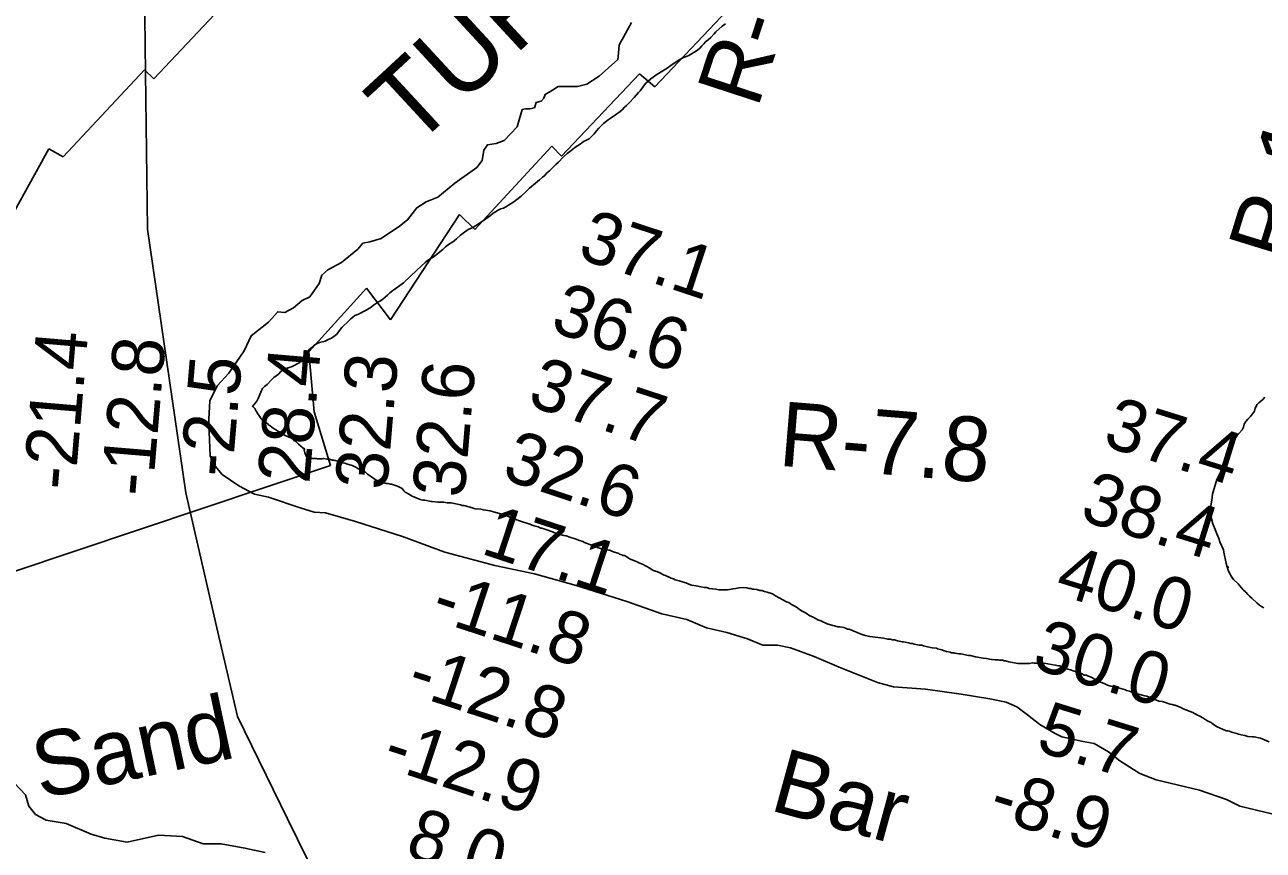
# Model space of a CAD drawing. Extents: x 3146026 to 3183936, y 897894 to 923344.
# Drawn here: x 3151198 to 3152791, y 916175 to 917237 of the extents above; entities that cross this region are included whole.
import ezdxf

# ---------------------------------------------------------------- set-up
doc = ezdxf.new("R2010")
doc.units = 0
for name, color, linetype in [('V-RIVR-EDGE', 7, 'Continuous'), ('V-RIVR-IDEN', 7, 'Continuous'), ('V-RIVR-RANG', 7, 'Continuous'), ('V-RIVR-RANG-IDEN', 7, 'Continuous'), ('V-RRAP-RVMT', 7, 'Continuous'), ('V-RRAP-RVMT-IDEN', 7, 'Continuous'), ('V-SITE-VEGE', 7, 'Continuous'), ('V-TOPO-BNDY', 7, 'Continuous'), ('V-WETL-SWMP', 7, 'Continuous')]:
    doc.layers.add(name, color=color, linetype=linetype)

msp = doc.modelspace()

# ---------------------------------------------------------------- linework, layer by layer
at = {"layer": 'V-RIVR-EDGE'}
for points in [[(3151960.9, 917192.6), (3151961.9, 917200.5), (3151962.5, 917211.5), (3151968.3, 917221.2), (3151978.7, 917240)], [(3152823.8, 916217.1), (3152761.1, 916231.9), (3152744, 916240.4), (3152709.4, 916252.4), (3152653.7, 916265.9), (3152632.4, 916273.9), (3152606.8, 916290.4), (3152592.2, 916301.7), (3152573.7, 916312.4), (3152559.7, 916315.2), (3152532.3, 916321.1), (3152523.4, 916325.3), (3152504, 916337), (3152488.2, 916349.5), (3152474.5, 916359.9), (3152460.5, 916365.7), (3152439.5, 916370), (3152402.7, 916375.9), (3152356.7, 916382.4), (3152315.6, 916385.5), (3152294.9, 916390.8), (3152245.6, 916410.7), (3152213.7, 916424.5), (3152182.9, 916435.8), (3152166.2, 916438.9), (3152147.3, 916439), (3152127.8, 916447.2), (3152101, 916455.5), (3152074.9, 916461.4), (3152049.6, 916472.1), (3152017.7, 916479.5), (3151972.3, 916495.4), (3151907.2, 916516), (3151853.9, 916531), (3151802.5, 916541.5), (3151738.3, 916558.7), (3151683.8, 916578.7), (3151623.5, 916598.3), (3151584.9, 916609.4), (3151570.3, 916610), (3151552, 916615.8), (3151511.5, 916629.3), (3151493.6, 916633.4), (3151473.2, 916644.1), (3151451.9, 916658.4), (3151442.8, 916669.4), (3151436.2, 916682.8), (3151435, 916713.6), (3151434.7, 916729.7), (3151436, 916753.2), (3151445.5, 916772.7), (3151460.5, 916789.1), (3151480.3, 916817.9), (3151489.2, 916837.1), (3151511.5, 916854.7), (3151523.4, 916868.1), (3151532.5, 916866.9), (3151543.8, 916873.2), (3151554.8, 916882.3), (3151564.6, 916887.2), (3151576.8, 916904.2), (3151580.2, 916915.2), (3151587.8, 916921.8), (3151605.5, 916931.2), (3151626.2, 916948.5), (3151633, 916956.1), (3151641.8, 916957.9), (3151656.4, 916962.2), (3151679.9, 916978), (3151690.3, 916986.2), (3151702.2, 917001.7), (3151714.4, 917009.5), (3151729.3, 917015.3), (3151751, 917033.5), (3151779.4, 917053.5), (3151786.4, 917062.7), (3151788.3, 917075.8), (3151793.2, 917082.7), (3151804.4, 917084.5), (3151814.5, 917088.2), (3151831.6, 917105.8), (3151837.7, 917128), (3151842.3, 917129.2), (3151847.5, 917128.9), (3151853.6, 917130.4), (3151855.7, 917137.4), (3151862.1, 917138.9), (3151865.8, 917142.9), (3151867.6, 917147.7), (3151876.8, 917153.2), (3151884.1, 917157.7), (3151895.1, 917157.7), (3151909.1, 917158), (3151921, 917160.7), (3151937.1, 917171), (3151960.9, 917192.6)], [(3151184.6, 916261.5), (3151198.8, 916246.4), (3151203.1, 916231.7), (3151211.8, 916221), (3151225.3, 916213.8), (3151251.1, 916209.8), (3151283.1, 916195.8), (3151301, 916190.6), (3151329.5, 916185.8), (3151370, 916194.4), (3151400.9, 916192.8), (3151427.5, 916183.6), (3151450.5, 916183.5), (3151481, 916177.9), (3151507.2, 916172.3)]]:
    msp.add_lwpolyline(points, dxfattribs=at)
at = {"layer": 'V-RRAP-RVMT'}
for p, q in [((3151364, 917167.5), (3151559.8, 917375.7)), ((3152109.3, 917263.6), (3152008.7, 917157.3)), ((3151247.1, 917067.1), (3151351.8, 917179.3)), ((3151351.8, 917179.3), (3151364, 917167.5)), ((3151988.9, 917174.3), (3151888.5, 917068.3)), ((3152008.7, 917157.3), (3151988.9, 917174.3)), ((3151157.9, 916949.6), (3151228.9, 917077.5)), ((3151228.9, 917077.5), (3151247.1, 917067.1)), ((3151875.8, 917081.1), (3151776.9, 916973.9)), ((3151888.5, 917068.3), (3151875.8, 917081.1)), ((3151757.3, 916993.1), (3151668.3, 916857.4)), ((3151776.9, 916973.9), (3151757.3, 916993.1)), ((3151637.5, 916898.3), (3151563.2, 916816.5)), ((3151668.3, 916857.4), (3151637.5, 916898.3)), ((3151563.2, 916816.5), (3151570.2, 916739.1)), ((3151570.2, 916739.1), (3151591.1, 916670.4)), ((3151591.1, 916670.4), (3151181.7, 916533))]:
    msp.add_line(p, q, dxfattribs=at)
at = {"layer": 'V-SITE-VEGE'}
for points in [[(3151658.5, 916884.2), (3151664.6, 916889.3), (3151667.7, 916892.2), (3151671.4, 916895.2), (3151674, 916896.9), (3151685.2, 916905.2), (3151702.4, 916921.5), (3151713.1, 916931.2), (3151715.8, 916933.4), (3151719.7, 916936.4), (3151723.1, 916938.3), (3151735.7, 916948.3), (3151739.3, 916951.7), (3151744.4, 916955.4), (3151747.3, 916957.1), (3151750.3, 916959.1), (3151753.4, 916961.7), (3151758.5, 916966.6), (3151762.1, 916969.3), (3151768.5, 916973.7), (3151774.3, 916976.6), (3151777.7, 916978.6), (3151784.2, 916982.7), (3151787.9, 916985.2), (3151791, 916987.6), (3151797.1, 916991.7), (3151800.7, 916994.7), (3151803.7, 916996.6), (3151806.8, 916998.6), (3151810.2, 917000.3), (3151813.6, 917001.3), (3151816.8, 917003), (3151827, 917009.3), (3151831.1, 917012.2), (3151836.4, 917016.6), (3151841.5, 917021.3), (3151847.1, 917026.9), (3151860, 917037.6), (3151863.9, 917041.3), (3151866.8, 917043.5), (3151869.2, 917046.1), (3151872.8, 917049.1), (3151875, 917051.5), (3151881.1, 917057.6), (3151884.5, 917060.5), (3151890.6, 917066.9), (3151895.6, 917071.5), (3151902.7, 917076.8), (3151905.6, 917079.3), (3151912.6, 917083.7), (3151916.8, 917086.9), (3151920.7, 917088.6), (3151924.1, 917090.3), (3151927.5, 917093.9), (3151930.6, 917096.9), (3151933.3, 917100.8), (3151936.4, 917104.2), (3151942.5, 917110), (3151948.6, 917115.1), (3151952.4, 917117.6), (3151958, 917121.5), (3151963.9, 917125.6), (3151966.5, 917127.8), (3151969.7, 917131.2), (3151972.1, 917133.4), (3151975.5, 917136.8), (3151982, 917143.7), (3151987.4, 917150.2), (3151989.6, 917152.4), (3151996.6, 917161.7), (3152003.4, 917167.8), (3152010.9, 917173.1), (3152024.3, 917181.4), (3152028.9, 917184.9), (3152034.7, 917188.8), (3152038.4, 917191.4), (3152043.7, 917194.1), (3152052.4, 917197.8), (3152060.2, 917202.2), (3152063.6, 917204.6), (3152066.5, 917207.1), (3152069.2, 917210), (3152071.4, 917212.7), (3152073.8, 917215.1), (3152077, 917217.8), (3152080.4, 917221), (3152084.5, 917225.1), (3152087.1, 917228.3), (3152095.2, 917235.6), (3152099.3, 917238.3)], [(3151662.8, 916647.1), (3151656.9, 916648.8), (3151651, 916650.8), (3151648.5, 916652.1), (3151643.9, 916655.5), (3151641.8, 916656.7), (3151638.8, 916659.2), (3151636.3, 916661.7), (3151632.1, 916663.4), (3151626.2, 916666.3), (3151623.7, 916668), (3151621.6, 916668.8), (3151619.1, 916670.1), (3151611.9, 916672.2), (3151609.8, 916673.4), (3151606.9, 916673.8), (3151601.9, 916675.5), (3151595.6, 916677.2), (3151593.5, 916677.2), (3151590.1, 916678.4), (3151586.3, 916678.4), (3151582.5, 916679.2), (3151580.4, 916678.8), (3151574.6, 916678.8), (3151573.3, 916679.2), (3151566.2, 916679.2), (3151564.1, 916679.6), (3151563.2, 916680.5), (3151560.3, 916681.3), (3151558.2, 916686.7), (3151557.3, 916690.5), (3151557.7, 916690.9), (3151557.7, 916691.8), (3151556.1, 916692.6), (3151550.2, 916697.6), (3151548.5, 916699.3), (3151546.4, 916701), (3151544.3, 916702.2), (3151542.2, 916704.8), (3151535.9, 916707.3), (3151532.9, 916708.9), (3151530, 916711), (3151527.9, 916711.9), (3151524.1, 916714), (3151516.1, 916719), (3151513.2, 916721.5), (3151511.9, 916721.9), (3151510.6, 916723.6), (3151508.1, 916725.3), (3151504.7, 916728.2), (3151503.1, 916729), (3151501.8, 916730.3), (3151498.8, 916734.9), (3151497.2, 916737), (3151496.7, 916738.3), (3151495.5, 916739.9), (3151493.8, 916743.7), (3151491.1, 916746), (3151490.7, 916746.3), (3151494.4, 916750.3), (3151496.4, 916753), (3151498.1, 916756.2), (3151499.5, 916759.3), (3151502.4, 916766.6), (3151503.9, 916769.3), (3151506.3, 916771.7), (3151509.7, 916774.2), (3151515.5, 916780.5), (3151518.4, 916783.2), (3151524.3, 916787.8), (3151527.2, 916791), (3151530.8, 916793.9), (3151535.4, 916795.6), (3151542, 916797.4), (3151545.4, 916799.1), (3151548.5, 916801), (3151551.7, 916802.7), (3151554.6, 916805.7), (3151557, 916808.6), (3151561.9, 916816.9), (3151563.8, 916819.3), (3151567, 916822.2), (3151569.6, 916824.4), (3151573, 916826.6), (3151577.2, 916828.6), (3151584.2, 916830.3), (3151588.4, 916832.5), (3151592.5, 916834.2), (3151599, 916838.8), (3151605.8, 916847.8), (3151608, 916850), (3151613.6, 916854.9), (3151617.2, 916858.8), (3151622.6, 916863), (3151626.2, 916864.4), (3151637.1, 916870), (3151643.5, 916873.7), (3151646.6, 916876.4), (3151652.9, 916880.8), (3151655.6, 916882.2), (3151658.5, 916884.2)], [(3152132.1, 916512.1), (3152130, 916512.1), (3152127.1, 916513), (3152122.5, 916513.4), (3152117, 916512.9), (3152112.8, 916512.1), (3152109.1, 916511.7), (3152101.9, 916510.4), (3152091, 916510.4), (3152087.2, 916511.2), (3152078.4, 916512), (3152075.5, 916513.3), (3152072.5, 916513.3), (3152067.5, 916514.1), (3152061.6, 916515.3), (3152056.1, 916516.2), (3152054.5, 916516.6), (3152048.6, 916519.1), (3152046.5, 916519.5), (3152039.7, 916522), (3152034.7, 916523.2), (3152032.6, 916524.5), (3152029.7, 916525.3), (3152027.1, 916526.6), (3152023.8, 916527.8), (3152022.1, 916528.7), (3152020.4, 916529.1), (3152014.1, 916532.4), (3152011.2, 916533.7), (3152006.5, 916534.9), (3152002.3, 916537.9), (3151992.7, 916543.3), (3151988, 916545), (3151985.9, 916546.2), (3151983.8, 916547.1), (3151975.9, 916550), (3151972.5, 916552.5), (3151969.6, 916554.2), (3151967.5, 916554.6), (3151966.2, 916555.4), (3151963.2, 916556.2), (3151962, 916557.1), (3151954, 916559.6), (3151950.6, 916561.3), (3151949.4, 916561.3), (3151946.4, 916561.7), (3151944.3, 916561.7), (3151934.3, 916564.6), (3151933.4, 916565.4), (3151931.3, 916566.3), (3151927.1, 916567.5), (3151917.9, 916571.3), (3151915.8, 916572.5), (3151910.3, 916574.2), (3151907.4, 916575.4), (3151899, 916577.9), (3151894.3, 916579.6), (3151891.4, 916580), (3151881.7, 916582.5), (3151876.7, 916585), (3151869.5, 916587.5), (3151863.2, 916589.6), (3151862, 916589.6), (3151858.2, 916591.3), (3151853.1, 916592.5), (3151850.6, 916593.4), (3151847.7, 916594.6), (3151834.2, 916598.8), (3151829.6, 916600.9), (3151824.6, 916602.5), (3151821.2, 916604.2), (3151816.2, 916605.9), (3151813.2, 916607.1), (3151809.9, 916608), (3151796.8, 916611.7), (3151788, 916613), (3151784.7, 916613.8), (3151777.5, 916614.6), (3151770.8, 916616.7), (3151762.8, 916618.8), (3151760.7, 916618.8), (3151758.6, 916619.6), (3151746.4, 916622.1), (3151741.4, 916622.1), (3151737.2, 916622.9), (3151729.2, 916622.9), (3151722.1, 916623.7), (3151720.8, 916623.7), (3151712.8, 916625.4), (3151709.9, 916625.8), (3151706.5, 916626.6), (3151696.4, 916630.8), (3151689.7, 916634.6), (3151687.2, 916635.8), (3151685.5, 916637.5), (3151683.4, 916640.4), (3151677.5, 916643.4), (3151669.5, 916646.3), (3151668.3, 916646.3), (3151665.3, 916647.1), (3151662.8, 916647.1)], [(3152584.7, 916390.6), (3152582.1, 916391.4), (3152577.5, 916393.5), (3152573.7, 916395.6), (3152569.1, 916398.5), (3152565.3, 916399.8), (3152564.1, 916400.6), (3152561.1, 916400.6), (3152558.2, 916402.3), (3152554.8, 916403.1), (3152551, 916404.8), (3152548.1, 916405.6), (3152543.5, 916407.3), (3152540.1, 916408.1), (3152535.5, 916409.8), (3152529.6, 916412.3), (3152527.9, 916412.3), (3152523.7, 916413.5), (3152509.4, 916416), (3152505.2, 916415.6), (3152501.9, 916416), (3152496.4, 916416), (3152494.3, 916416.4), (3152490.5, 916415.5), (3152475.4, 916415.5), (3152464.1, 916417.6), (3152459.5, 916418.8), (3152457.8, 916418.8), (3152456.1, 916419.7), (3152452.3, 916419.6), (3152450.6, 916420.1), (3152446.4, 916420.1), (3152442.7, 916420.5), (3152441.4, 916420.5), (3152435.1, 916422.1), (3152430.9, 916422.5), (3152421.2, 916424.2), (3152414.5, 916425.9), (3152412, 916425.9), (3152402.3, 916427.9), (3152399.8, 916427.9), (3152394.4, 916428.8), (3152393.1, 916429.2), (3152390.2, 916429.2), (3152388.5, 916430), (3152383.9, 916430.8), (3152380.9, 916431.7), (3152378, 916432.9), (3152372.1, 916434.2), (3152370.8, 916435), (3152365.4, 916435.8), (3152359.5, 916437.1), (3152354.4, 916438.3), (3152351.9, 916439.2), (3152348.6, 916439.1), (3152342.3, 916440.4), (3152340.2, 916441.2), (3152338.1, 916441.2), (3152334.7, 916442.1), (3152328.4, 916443.3), (3152327.1, 916443.3), (3152320.8, 916444.5), (3152317.1, 916445.8), (3152313.7, 916445.8), (3152311.6, 916446.6), (3152308.2, 916446.6), (3152302.8, 916447.9), (3152291.9, 916449.5), (3152285.1, 916450.3), (3152279.3, 916451.6), (3152273.8, 916453.2), (3152258.7, 916459.5), (3152256.6, 916459.5), (3152254, 916460.8), (3152251.5, 916461.6), (3152246.5, 916462.8), (3152244, 916462.8), (3152239.8, 916463.7), (3152237.7, 916464.5), (3152230.1, 916466.6), (3152222.1, 916470.3), (3152218.3, 916471.6), (3152216.2, 916472.9), (3152211.2, 916475.4), (3152207.8, 916476.6), (3152203.2, 916480), (3152197.3, 916483.3), (3152189.3, 916488.7), (3152184.3, 916491.3), (3152180.9, 916493.8), (3152178, 916495), (3152163.7, 916502.5), (3152159.9, 916505.1), (3152153.2, 916507.1), (3152149.8, 916508), (3152146.4, 916509.2), (3152143.5, 916509.2), (3152139.7, 916510.5), (3152135.5, 916511.3), (3152134.2, 916511.3), (3152132.1, 916512.1)], [(3152799, 916314.6), (3152787.6, 916319.6), (3152779.7, 916320.9), (3152777.6, 916320.9), (3152771.7, 916321.7), (3152767.5, 916323), (3152762.9, 916323.8), (3152759.5, 916324.6), (3152757.4, 916325.5), (3152752.3, 916326.7), (3152747.3, 916328.4), (3152745.6, 916328.8), (3152744.4, 916328.8), (3152742.7, 916329.2), (3152732.2, 916333.8), (3152731.3, 916334.6), (3152727.1, 916337.6), (3152725, 916338.8), (3152724.2, 916339.7), (3152722.9, 916340.1), (3152718.7, 916342.2), (3152713.7, 916345.5), (3152709.9, 916347.6), (3152706.1, 916349.3), (3152700.6, 916352.2), (3152688.5, 916357.2), (3152687.2, 916358), (3152685.5, 916358.9), (3152677.9, 916361.8), (3152676.7, 916361.8), (3152674.2, 916362.6), (3152671.6, 916363), (3152661.6, 916366.4), (3152656.9, 916367.2), (3152653.2, 916368.5), (3152641.4, 916373.5), (3152638.9, 916373.9), (3152630.9, 916376), (3152626.3, 916376.8), (3152624.2, 916377.6), (3152623.3, 916378.5), (3152622.1, 916378.5), (3152620.4, 916379.3), (3152619.1, 916379.7), (3152615.3, 916380.6), (3152614.1, 916381.4), (3152601.9, 916385.1), (3152598.1, 916386), (3152595.2, 916386.4), (3152591, 916387.6), (3152587.6, 916389.3), (3152584.7, 916390.6)]]:
    msp.add_lwpolyline(points, dxfattribs=at)
at = {"layer": 'V-TOPO-BNDY'}
msp.add_lwpolyline([(3157135.3, 913454.6), (3156545.8, 913785.7), (3156046.8, 914087.9), (3155569.3, 914332.3), (3155069.9, 914586.2), (3154635.6, 914773.9), (3154205.8, 914944.7), (3153750.9, 915119.9), (3153426.5, 915265.2), (3152726.4, 915525.1), (3152138.2, 915703.5), (3151800.3, 915761.8), (3151784, 915764.6), (3151638.6, 916007.3), (3151536, 916215.7), (3151471.7, 916347.2), (3151446.4, 916455.9), (3151405.1, 916635.1), (3151355.7, 916974.3), (3151353.5, 917141.4), (3151352.6, 917210), (3151351.8, 917287.8)], dxfattribs=at)
at = {"layer": 'V-WETL-SWMP'}
msp.add_line((3152745, 916539.4), (3152747.2, 916539.4), dxfattribs=at)
for points in [[(3152731.8, 916652.1), (3152739.8, 916667.9), (3152740.7, 916670.8), (3152741.5, 916675), (3152742.7, 916677.9), (3152746.8, 916683.5), (3152748.3, 916686.2), (3152750.2, 916694.2), (3152752.4, 916700), (3152753.8, 916703.2), (3152757.9, 916709), (3152764.2, 916716.1), (3152765.9, 916719.5), (3152766.9, 916723.2), (3152769.1, 916726.8), (3152771.7, 916730), (3152774.9, 916733.2), (3152780.2, 916740), (3152780.9, 916743.9), (3152783.4, 916748.7), (3152785.5, 916750.9), (3152788.2, 916752.9), (3152790.9, 916755.3), (3152793.3, 916758)], [(3152792, 916486.9), (3152789.3, 916488.8), (3152786.6, 916490.5), (3152783, 916493.4), (3152776.9, 916499.2), (3152773.7, 916501.9), (3152771.5, 916504.1), (3152768.8, 916507.2), (3152765.7, 916510.2), (3152761.3, 916515.5), (3152759.1, 916517.9), (3152753.2, 916523.5), (3152750.8, 916526.7), (3152747.9, 916531.8), (3152746.2, 916535.4), (3152743.7, 916543.9), (3152740.8, 916558.7), (3152740, 916561.6), (3152735.6, 916572.1), (3152734.2, 916576.2), (3152732.9, 916579.1), (3152731.5, 916582.1), (3152730.2, 916585.7), (3152726.6, 916595.2), (3152723.9, 916604.9), (3152723.4, 916608.8), (3152723.6, 916615.6), (3152725.3, 916625.6), (3152726.2, 916633.1), (3152727, 916636.5), (3152730.3, 916647.9), (3152731.8, 916652.1)]]:
    msp.add_lwpolyline(points, dxfattribs=at)

# ---------------------------------------------------------------- texts
at = {"layer": 'V-RIVR-IDEN'}
for s, rotation, p in [('Sand', 12, (3151217.7, 916240.9)), ('Bar', 344.6996, (3152154.3, 916227.3))]:
    msp.add_text(s, height=83, rotation=rotation, dxfattribs=at).set_placement(p)
at = {"layer": 'V-RIVR-RANG'}
for s, rotation, p in [('37.1', 341.7483, (3151907.3, 916937.5)), ('36.6', 341.7483, (3151872.2, 916843.8)), ('-21.4', 85.1683, (3151262.2, 916637.3)), ('-12.8', 85.1683, (3151361.9, 916629.1)), ('-2.5', 85.1683, (3151464.4, 916654.1)), ('28.4', 85.1683, (3151564, 916645.9)), ('32.3', 85.1683, (3151663.7, 916637.7)), ('37.7', 341.7483, (3151842.8, 916748.2)), ('32.6', 85.1683, (3151763.2, 916627.7)), ('37.4', 342.7483, (3152583, 916696.1)), ('32.6', 341.7483, (3151810, 916653.7)), ('38.4', 342.7483, (3152553.5, 916600.6)), ('17.1', 341.7483, (3151782.9, 916557.4)), ('40.0', 342.7483, (3152521.3, 916505.8)), ('-11.8', 341.7483, (3151718, 916473.5)), ('30.0', 342.7483, (3152491.9, 916410.3)), ('-12.8', 341.7483, (3151686.9, 916378.4)), ('5.7', 342.7483, (3152497, 916304)), ('-12.9', 341.7483, (3151655.6, 916283.5)), ('-8.9', 342.7483, (3152435.6, 916218.3)), ('8.0', 341.7483, (3151685.1, 916168.4))]:
    msp.add_text(s, height=67, rotation=rotation, dxfattribs=at).set_placement(p)
at = {"layer": 'V-RIVR-RANG-IDEN'}
for s, rotation, p in [('R-5', 71.8858, (3152140.6, 917128.5)), ('R-125', 72.8852, (3152824.5, 916928.7)), ('R-7.8', 355.3051, (3152166.4, 916670.1))]:
    msp.add_text(s, height=83, rotation=rotation, dxfattribs=at).set_placement(p)
at = {"layer": 'V-RRAP-RVMT-IDEN'}
msp.add_text('TURNBULL', height=100, rotation=42.7542, dxfattribs=at).set_placement((3151697.3, 917076))

doc.saveas('drawing.dxf')
